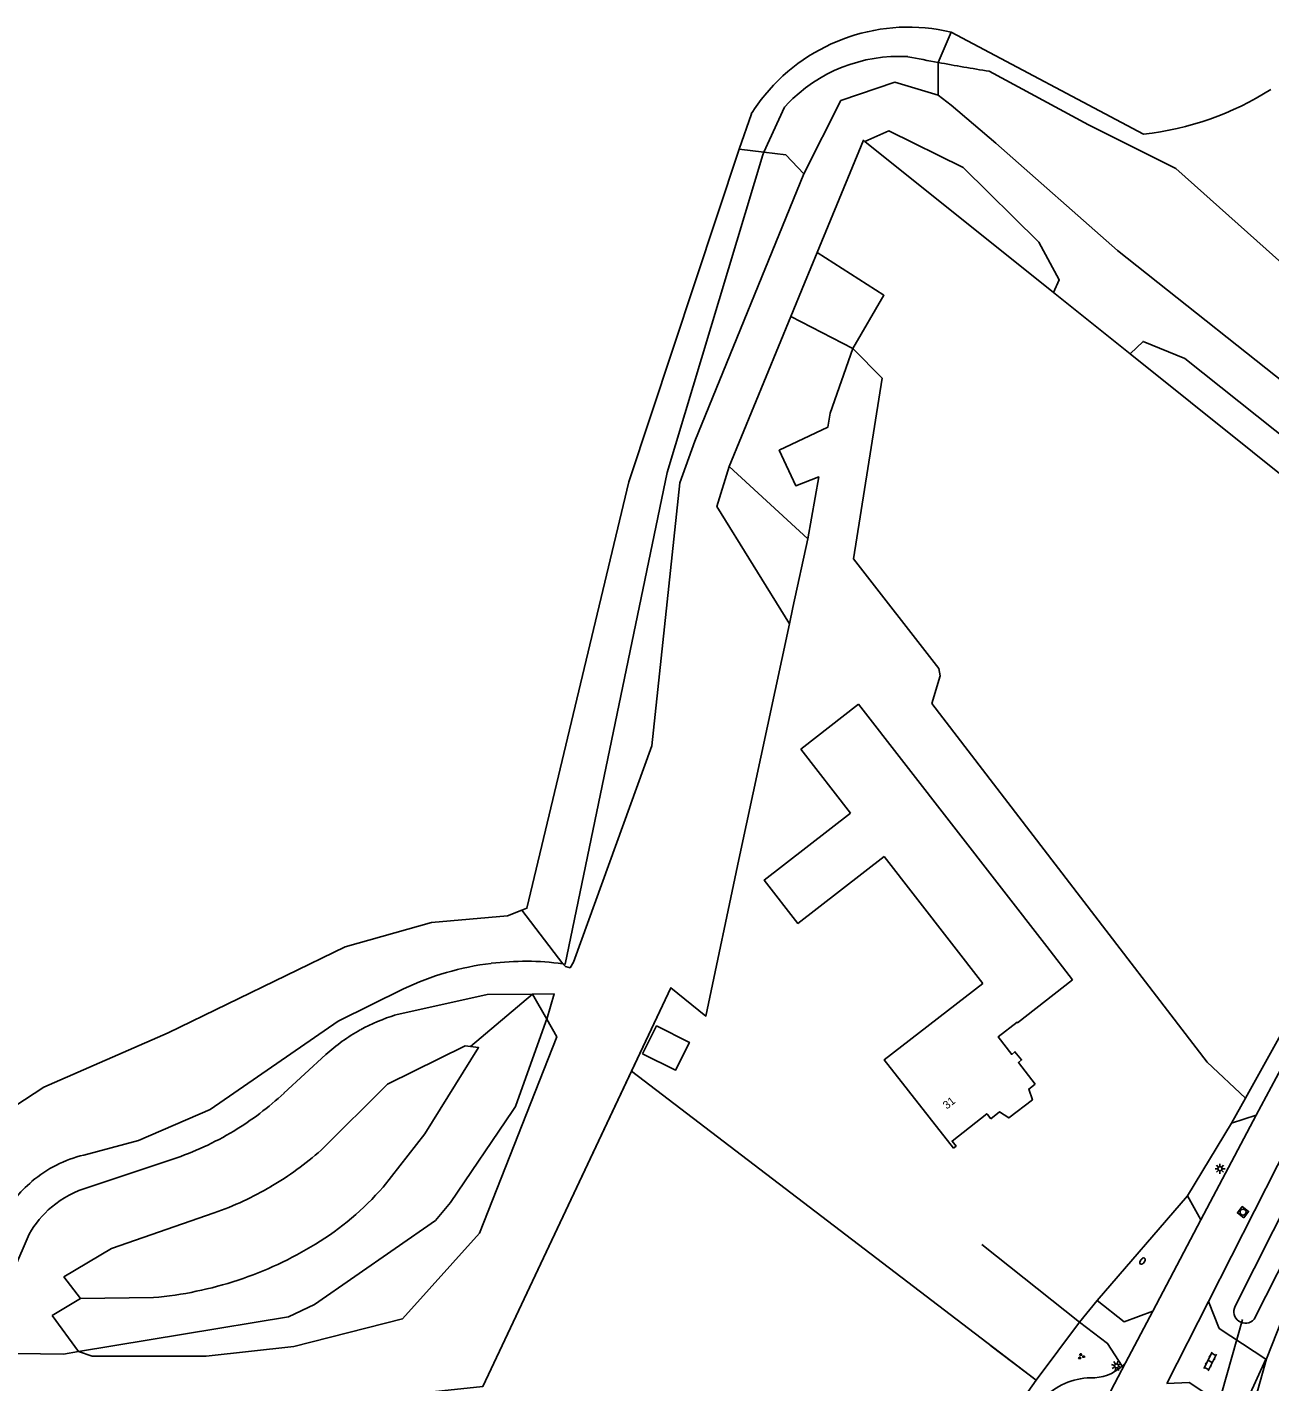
# Model space of a CAD drawing. Extents: x 133000 to 136000, y 400500 to 403500.
# Drawn here: x 134147.3 to 134302.6, y 401328.8 to 401498.1 of the extents above; entities that cross this region are included whole.
import ezdxf

# ---------------------------------------------------------------- set-up
doc = ezdxf.new("R2010")
doc.units = 0
for name, color, linetype in [('gg-afsc-draadraster', 7, 'Continuous'), ('gg-afsc-erfafscheiding', 7, 'Continuous'), ('gg-afsc-hekwerk', 7, 'Continuous'), ('gg-afsc-lijn draadraster', 7, 'Continuous'), ('gg-anno-huisnummerreeks BGT', 7, 'Continuous'), ('gg-bbg-gedigitaliseerde bebouwing', 7, 'Continuous'), ('gg-bbg-gedigitaliseerde bijgebouw', 7, 'Continuous'), ('gg-bbg-hoofdgebouw', 7, 'Continuous'), ('gg-knt-bronhoudergrens', 7, 'Continuous'), ('gg-knt-verharding', 7, 'Continuous'), ('gg-kntw-bovenkant insteek waterloop', 7, 'Continuous'), ('gg-kntw-waterlijn', 7, 'Continuous'), ('gg-kwrk-duiker nz buis', 7, 'Continuous'), ('gt-grn-groengrens', 7, 'Continuous'), ('gt-grn-vlakafsluiter', 7, 'Continuous'), ('gt-grn-weggrens', 7, 'Continuous'), ('gt-symb-brandkraan', 7, 'Continuous'), ('gt-symb-groenvak', 7, 'Continuous'), ('gt-symb-klinker verharding', 7, 'Continuous'), ('gt-symb-lichtmast', 7, 'Continuous'), ('gt-symb-rioolschacht', 7, 'Continuous'), ('gx-grn-maaiveld', 7, 'Continuous')]:
    doc.layers.add(name, color=color, linetype=linetype)

# ---------------------------------------------------------------- blocks, each defined once
blk = doc.blocks.new('gt0-LMAST')
at = {"layer": 'gt-symb-lichtmast'}
for p, q in [((-0.18, 0.17), (-0.45, 0.44)), ((-0.01, 0.25), (-0.01, 0.62)), ((0.17, 0.17), (0.44, 0.44)), ((-0.26, 0), (-0.63, 0)), ((-0.18, -0.18), (-0.45, -0.45)), ((-0.01, -0.25), (-0.01, -0.63)), ((0.44, -0.45), (0.17, -0.18)), ((0.24, 0), (0.62, 0))]:
    blk.add_line(p, q, dxfattribs=at)
blk.add_circle((-0.01, 0), 0.25, dxfattribs=at)
blk = doc.blocks.new('gt0-KL1')
at = {"layer": 'gt-symb-klinker verharding'}
for p, q in [((-1.15, 0.3), (1.15, 0.3)), ((-1, -0.3), (-1, 0.3)), ((-0.5, 0.3), (-0.5, 0.45)), ((0, -0.3), (0, 0.3)), ((0.5, 0.3), (0.5, 0.45)), ((1, -0.3), (1, 0.3)), ((-1.15, -0.3), (1.15, -0.3)), ((-0.5, -0.45), (-0.5, -0.3)), ((0.5, -0.45), (0.5, -0.3))]:
    blk.add_line(p, q, dxfattribs=at)
blk = doc.blocks.new('gt0-GRVAK')
at = {"layer": 'gt-symb-groenvak'}
for p, q in [((-0.11, 0.19), (-0.23, 0.24)), ((-0.18, 0.15), (0.09, 0.15)), ((-0.09, 0.21), (-0.16, 0.32)), ((-0.05, 0.21), (-0.05, 0.39)), ((0, 0.21), (0.06, 0.32)), ((0.01, 0.19), (0.13, 0.24)), ((0.26, -0.05), (0.2, 0.06)), ((0.3, -0.05), (0.3, 0.13)), ((0.35, -0.05), (0.41, 0.06)), ((-0.25, -0.23), (-0.36, -0.18)), ((-0.32, -0.26), (-0.05, -0.26)), ((-0.23, -0.21), (-0.29, -0.1)), ((-0.18, -0.2), (-0.18, -0.02)), ((-0.14, -0.21), (-0.07, -0.1)), ((-0.12, -0.23), (0, -0.18)), ((0.24, -0.07), (0.12, -0.02)), ((0.17, -0.11), (0.44, -0.11)), ((0.37, -0.07), (0.49, -0.02))]:
    blk.add_line(p, q, dxfattribs=at)
blk = doc.blocks.new('gt0-RS')
at = {"layer": 'gt-symb-rioolschacht'}
blk.add_lwpolyline([(-0.5, -0.5), (0.5, -0.5), (0.5, 0.5), (-0.5, 0.5)], close=True, dxfattribs=at)
blk.add_circle((0, 0), 0.375, dxfattribs=at)
blk = doc.blocks.new('gt0-BR')
at = {"layer": 'gt-symb-brandkraan'}
for centre, radius, start, end in [((-0.24, 0), 0.206, 107.5669, 252.4331), ((0.6, -2.66), 3, 106.892, 107.5669), ((0, -0.69), 0.938, 73.108, 106.892), ((-0.6, -2.66), 3, 72.4331, 73.108), ((0.24, 0), 0.206, 287.567, 72.4331), ((0.6, 2.66), 3, 252.4331, 253.108), ((0, 0.69), 0.938, 253.108, 286.8921), ((-0.6, 2.66), 3, 286.8921, 287.567)]:
    blk.add_arc(centre, radius, start, end, dxfattribs=at)

msp = doc.modelspace()

# ---------------------------------------------------------------- linework, layer by layer
at = {"layer": 'gg-afsc-draadraster'}
for points in [[(134250.43, 401457.92), (134254.12, 401454.23), (134250.52, 401431.66)], [(134260.33, 401413.59), (134294.74, 401368.77), (134299.5, 401364.26)]]:
    msp.add_lwpolyline(points, dxfattribs=at)
at = {"layer": 'gg-afsc-erfafscheiding'}
msp.add_line((134299.5, 401364.26), (134297.76, 401361.17), dxfattribs=at)
at = {"layer": 'gg-afsc-hekwerk'}
for p, q in [((134275.51, 401464.93), (134251.96, 401483.8)), ((134245.99, 401469.95), (134244.4, 401466.08)), ((134244.4, 401466.08), (134242.7, 401461.94)), ((134285.1, 401457.26), (134275.51, 401464.93)), ((134242.7, 401461.94), (134234.97, 401443.18)), ((134234.97, 401443.18), (134244.8, 401434.17)), ((134242.96, 401425.59), (134244.8, 401434.17)), ((134242.52, 401423.55), (134242.96, 401425.59)), ((134242.52, 401423.55), (134242.96, 401425.59)), ((134299.5, 401364.26), (134330.72, 401420.64)), ((134266.58, 401346), (134278.78, 401336.31)), ((134273.35, 401329.03), (134278.78, 401336.31)), ((134278.78, 401336.31), (134273.35, 401329.03)), ((134273.35, 401329.03), (134267.7, 401333.32))]:
    msp.add_line(p, q, dxfattribs=at)
for points in [[(134251.96, 401483.8), (134251.76, 401483.96), (134245.99, 401469.95)], [(134330.72, 401420.64), (134330.75, 401420.7), (134285.1, 401457.26)], [(134105.49, 401320.08), (134114.31, 401318.77), (134204.22, 401328.27), (134227.72, 401378.08), (134232.08, 401374.54), (134236.2, 401394.09), (134242.52, 401423.55)]]:
    msp.add_lwpolyline(points, dxfattribs=at)
at = {"layer": 'gg-afsc-lijn draadraster'}
for points in [[(134250.43, 401457.92), (134254.12, 401454.23), (134250.52, 401431.66)], [(134260.33, 401413.59), (134294.74, 401368.77), (134299.5, 401364.26)]]:
    msp.add_lwpolyline(points, dxfattribs=at)
at = {"layer": 'gg-bbg-gedigitaliseerde bebouwing'}
for p, q in [((134243.93, 401407.89), (134251.16, 401413.51)), ((134274.67, 401383.22), (134251.16, 401413.51)), ((134243.93, 401407.89), (134250.14, 401399.89)), ((134254.35, 401394.48), (134266.67, 401378.62)), ((134277.91, 401379.04), (134274.67, 401383.22))]:
    msp.add_line(p, q, dxfattribs=at)
for points in [[(134250.14, 401399.89), (134239.37, 401391.52), (134243.57, 401386.11), (134254.35, 401394.48)], [(134266.67, 401378.62), (134254.35, 401369.05), (134263.01, 401358.03)]]:
    msp.add_lwpolyline(points, dxfattribs=at)
at = {"layer": 'gg-bbg-gedigitaliseerde bijgebouw'}
msp.add_lwpolyline([(134224.17, 401369.81), (134225.92, 401373.3), (134230.02, 401371.25), (134228.28, 401367.76), (134224.17, 401369.81)], dxfattribs=at)
at = {"layer": 'gg-bbg-hoofdgebouw'}
for points in [[(134277.91, 401379.04), (134271.03, 401373.7), (134270.96, 401373.78), (134268.61, 401371.95), (134270.31, 401369.75), (134270.7, 401370.07), (134271.52, 401369.05), (134271.13, 401368.73), (134273.23, 401366.03)], [(134273.23, 401366.03), (134272.42, 401365.42), (134272.88, 401364.07), (134269.95, 401361.8), (134268.75, 401362.56), (134267.69, 401361.7)], [(134267.69, 401361.7), (134267.28, 401362.23), (134267.2, 401362.33), (134262.85, 401358.91), (134263.34, 401358.28), (134263.01, 401358.03)]]:
    msp.add_lwpolyline(points, dxfattribs=at)
at = {"layer": 'gg-knt-bronhoudergrens'}
for points in [[(134245.99, 401469.95), (134254.32, 401464.59), (134250.43, 401457.92)], [(134244.8, 401434.17), (134246.19, 401441.9), (134243.3, 401440.79), (134241.25, 401445.22), (134247.3, 401448.1), (134247.62, 401449.87), (134250.43, 401457.92)], [(134250.52, 401431.66), (134261.19, 401417.96), (134261.35, 401417.05), (134260.33, 401413.59)]]:
    msp.add_lwpolyline(points, dxfattribs=at)
at = {"layer": 'gg-knt-verharding'}
for p, q in [((134305.2, 401370.32), (134300.84, 401362.16)), ((134294.9, 401338.89), (134309.95, 401368.61)), ((134300.84, 401362.16), (134293.92, 401349.07)), ((134300.84, 401362.16), (134297.76, 401361.17)), ((134292.27, 401352.06), (134293.92, 401349.07)), ((134293.92, 401349.07), (134287.92, 401337.66)), ((134289.67, 401328.63), (134294.88, 401338.86)), ((134294.88, 401338.86), (134294.9, 401338.89)), ((134287.92, 401337.66), (134284.5, 401331.22)), ((134284.5, 401331.22), (134284.1, 401330.81))]:
    msp.add_line(p, q, dxfattribs=at)
for points in [[(134280.98, 401338.98), (134284.35, 401336.34), (134287.92, 401337.66)], [(134289.67, 401328.63), (134292.46, 401328.74), (134298.82, 401324.54), (134302.07, 401331.68), (134296.21, 401335.51), (134294.88, 401338.86)], [(134284.1, 401330.81), (134282.27, 401333.64), (134278.78, 401336.31)]]:
    msp.add_lwpolyline(points, dxfattribs=at)
for centre, radius, start, end in [((134280.34, 401334.9), 5.56, 267.7657, 312.5382), ((134280.37, 401320.77), 8.58, 91.6642, 135.5884)]:
    msp.add_arc(centre, radius, start, end, dxfattribs=at)
at = {"layer": 'gg-kntw-bovenkant insteek waterloop'}
for p, q in [((134279.9, 401485.9), (134267.48, 401492.58)), ((134241.89, 401488.09), (134239.34, 401482.45)), ((134242.18, 401488.4), (134241.89, 401488.09)), ((134290.8, 401480.44), (134279.9, 401485.9)), ((134310.7, 401462.61), (134290.8, 401480.44)), ((134212.2, 401374.16), (134212.1, 401373.84)), ((134212.1, 401373.84), (134208.31, 401363.24)), ((134179.36, 401364.91), (134184.58, 401369.72)), ((134300.59, 401336.65), (134315.04, 401365.21)), ((134207.94, 401362.73), (134200.17, 401351.24)), ((134208.31, 401363.24), (134207.94, 401362.73)), ((134154.97, 401353.16), (134165.46, 401356.65)), ((134200.17, 401351.24), (134198.3, 401349)), ((134198.3, 401349), (134183.19, 401338.5)), ((134179.91, 401336.96), (134153.7, 401332.61)), ((134179.91, 401336.96), (134183.19, 401338.5)), ((134153.7, 401332.61), (134151.82, 401332.3))]:
    msp.add_line(p, q, dxfattribs=at)
for points in [[(134239.34, 401482.45), (134239.2, 401482.14), (134227.26, 401442.43), (134214.5, 401381.03), (134214.19, 401381.07)], [(134194.3, 401377.93), (134186.15, 401373.88), (134170.12, 401362.88), (134161.16, 401359), (134154.35, 401357.17)], [(134193.32, 401374.68), (134204.75, 401377.21), (134210.43, 401377.28)], [(134210.43, 401377.28), (134213.12, 401377.32), (134212.2, 401374.16)], [(134315.04, 401365.21), (134312.46, 401366.51), (134298.23, 401338.27)], [(134151.82, 401332.3), (134140.3, 401332.47), (134143.66, 401338.39), (134147.53, 401347.29)]]:
    msp.add_lwpolyline(points, dxfattribs=at)
for centre, radius, start, end in [((134256.23, 401475.03), 19.4, 86.7735, 136.4229), ((134308.88, 401753.66), 264.34, 258.7539, 259.5916), ((134309.6, 401757.34), 268.09, 259.5826, 260.9613), ((134209.56, 401345.92), 35.46, 96.9621, 115.4763), ((134209.54, 401345.66), 35.72, 82.5257, 96.8838), ((134200.12, 401352.53), 23.17, 107.0814, 118.958), ((134200.07, 401352.62), 23.07, 118.9606, 132.1974), ((134153.43, 401392.74), 38.04, 301.0994, 312.9781), ((134153.38, 401392.85), 38.16, 288.4558, 301.0668), ((134158.14, 401341.64), 15.99, 103.7219, 129.9866), ((134158.07, 401341.71), 15.88, 129.9714, 151.9034), ((134158.39, 401341.17), 12.47, 105.9231, 130.3459), ((134158.34, 401341.21), 12.41, 130.2971, 150.6571), ((134299.5, 401337.6), 1.44, 152.1458, 319.1179)]:
    msp.add_arc(centre, radius, start, end, dxfattribs=at)
at = {"layer": 'gg-kntw-waterlijn'}
for p, q in [((134286.77, 401484.72), (134262.73, 401497.47)), ((134237.76, 401487.25), (134236.23, 401482.83)), ((134153.92, 401339.24), (134163.05, 401339.37))]:
    msp.add_line(p, q, dxfattribs=at)
for points in [[(134236.23, 401482.83), (134222.46, 401441.28), (134209.71, 401388), (134209.09, 401387.76)], [(134209.09, 401387.76), (134207.29, 401387.07), (134197.78, 401386.22), (134187.02, 401383.19), (134164.89, 401372.44), (134149.34, 401365.65), (134142.08, 401360.89), (134138.71, 401356.52)], [(134202.65, 401370.74), (134201.98, 401370.83), (134192.3, 401366.01), (134184, 401357.79)], [(134191.74, 401353.17), (134196.96, 401359.84), (134203.67, 401370.59), (134202.65, 401370.74)], [(134170.65, 401349.93), (134157.79, 401345.5), (134151.86, 401341.94), (134153.92, 401339.24)]]:
    msp.add_lwpolyline(points, dxfattribs=at)
for centre, radius, start, end in [((134257.39, 401474.89), 23.2, 76.6833, 140.6496), ((134257.3, 401474.96), 23.09, 140.6273, 147.8239), ((134282.8, 401521.47), 36.96, 276.1717, 302.5341), ((134157.2, 401388.08), 40.45, 300.5087, 311.4971), ((134157.07, 401388.34), 40.73, 289.4737, 300.491), ((134164.77, 401376.43), 35.61, 301.3687, 319.2221), ((134158.92, 401386.07), 46.88, 288.2666, 301.3384), ((134158.96, 401385.86), 46.68, 275.0331, 288.3094)]:
    msp.add_arc(centre, radius, start, end, dxfattribs=at)
at = {"layer": 'gg-kwrk-duiker nz buis'}
msp.add_line((134299.15, 401336.64), (134295.19, 401322.76), dxfattribs=at)
at = {"layer": 'gt-grn-groengrens'}
for p, q in [((134261.12, 401493.67), (134262.73, 401497.47)), ((134261.12, 401489.57), (134261.12, 401493.67)), ((134239.34, 401482.45), (134236.23, 401482.83)), ((134250.43, 401457.92), (134242.7, 401461.94)), ((134214.19, 401381.07), (134209.09, 401387.76)), ((134210.43, 401377.28), (134202.65, 401370.74)), ((134210.43, 401377.28), (134212.2, 401374.16)), ((134150.41, 401337.13), (134153.92, 401339.24)), ((134153.7, 401332.61), (134150.41, 401337.13))]:
    msp.add_line(p, q, dxfattribs=at)
for points in [[(134261.12, 401489.57), (134255.7, 401491.2), (134248.96, 401488.92), (134244.32, 401479.77)], [(134324.51, 401446.2), (134308.29, 401450.52), (134283.53, 401470.18), (134268.31, 401483.6), (134262.74, 401488.32), (134261.12, 401489.57)], [(134251.96, 401483.8), (134254.93, 401485.14), (134264.21, 401480.53), (134273.68, 401471.21), (134276.24, 401466.52), (134275.51, 401464.93)], [(134239.34, 401482.45), (134242.07, 401482.12), (134244.32, 401479.77)], [(134244.32, 401479.77), (134230.68, 401446.37), (134228.81, 401441.14), (134225.34, 401408.3), (134215.54, 401381.25)], [(134285.1, 401457.26), (134286.71, 401458.82), (134291.92, 401456.7), (134307.66, 401444.14), (134320.86, 401439.53), (134332.09, 401433.95), (134335.7, 401439.65), (134340.57, 401437.44), (134331.31, 401420.32), (134330.72, 401420.64)], [(134242.52, 401423.55), (134233.45, 401438.19), (134234.97, 401443.18)], [(134215.54, 401381.25), (134215.11, 401380.56), (134214.52, 401380.73), (134214.19, 401381.07)], [(134212.2, 401374.16), (134213.46, 401371.94), (134203.81, 401347.41), (134194.17, 401336.69)], [(134302.12, 401331.72), (134306.69, 401343.19), (134318.51, 401366.08)], [(134153.7, 401332.61), (134155.39, 401332.05), (134169.65, 401332.03), (134180.58, 401333.23), (134194.17, 401336.69)], [(134273.35, 401329.03), (134252.77, 401299.91), (134244.18, 401286.97), (134241.91, 401281.81)]]:
    msp.add_lwpolyline(points, dxfattribs=at)
at = {"layer": 'gt-grn-vlakafsluiter'}
for p, q in [((134222.8, 401367.64), (134273.35, 401329.03)), ((134297.76, 401361.17), (134292.27, 401352.06)), ((134292.27, 401352.06), (134280.98, 401338.98)), ((134280.98, 401338.98), (134278.78, 401336.31)), ((134300.83, 401327.08), (134302.12, 401331.72))]:
    msp.add_line(p, q, dxfattribs=at)
at = {"layer": 'gt-grn-weggrens'}
msp.add_line((134284.5, 401331.22), (134277.86, 401318.45), dxfattribs=at)
at = {"layer": 'gx-grn-maaiveld'}
msp.add_line((134204.22, 401328.27), (134222.8, 401367.64), dxfattribs=at)
msp.add_lwpolyline([(134222.8, 401367.64), (134227.72, 401378.08), (134232.08, 401374.54), (134236.2, 401394.09), (134242.52, 401423.55)], dxfattribs=at)

# ---------------------------------------------------------------- block references
at = {"layer": 'gt-symb-brandkraan', "rotation": 55.46787543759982}
msp.add_blockref('gt0-BR', (134286.65, 401343.92), dxfattribs=at)
at = {"layer": 'gt-symb-groenvak'}
msp.add_blockref('gt0-GRVAK', (134278.97, 401332.01), dxfattribs=at)
at = {"layer": 'gt-symb-klinker verharding', "rotation": 62.99934529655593}
msp.add_blockref('gt0-KL1', (134295.09, 401331.39), dxfattribs=at)
at = {"layer": 'gt-symb-lichtmast'}
msp.add_blockref('gt0-LMAST', (134296.33, 401355.46), dxfattribs=at)
at = {"layer": 'gt-symb-lichtmast', "rotation": -105.37072543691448}
msp.add_blockref('gt0-LMAST', (134283.39, 401330.81), dxfattribs=at)
at = {"layer": 'gt-symb-rioolschacht', "rotation": 52.84362584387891}
msp.add_blockref('gt0-RS', (134299.2, 401350.04), dxfattribs=at)

# ---------------------------------------------------------------- texts
at = {"layer": 'gg-anno-huisnummerreeks BGT'}
msp.add_text('31', height=1, rotation=38.2, dxfattribs=at).set_placement((134262.18, 401362.84))

doc.saveas('drawing.dxf')
